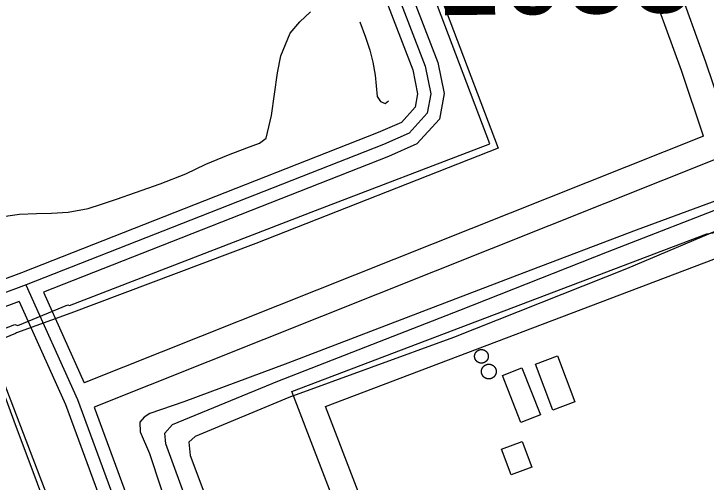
# Model space of a CAD drawing. Extents: x 3694830 to 3732949, y 415201 to 440970.
# Drawn here: x 3713048 to 3713845, y 429572 to 430111 of the extents above; entities that cross this region are included whole.
import ezdxf

# ---------------------------------------------------------------- set-up
doc = ezdxf.new("R2010")
doc.units = 0
for name, color, linetype in [('V-BLDG-OTLN', 7, 'Continuous'), ('V-DOMW-TANK', 7, 'Continuous'), ('V-ROAD-CNTR', 7, 'Continuous'), ('V-SITE-VEGE', 7, 'Continuous'), ('V-SURV-IDEN', 7, 'Continuous'), ('V-TOPO-SHOR', 7, 'Continuous'), ('V-UTIL-LINE', 7, 'Continuous')]:
    doc.layers.add(name, color=color, linetype=linetype)

msp = doc.modelspace()

# ---------------------------------------------------------------- linework, layer by layer
at = {"layer": 'V-BLDG-OTLN'}
for points in [[(3713668.21, 429654.56), (3713648.28, 429707.23), (3713673.62, 429716.82), (3713693.55, 429664.14)], [(3713631.47, 429640.12), (3713610.16, 429694.18), (3713632.54, 429703), (3713653.85, 429648.94)], [(3713620.23, 429579.92), (3713609.23, 429609.72), (3713632.89, 429618.45), (3713643.89, 429588.65)]]:
    msp.add_lwpolyline(points, close=True, dxfattribs=at)
at = {"layer": 'V-DOMW-TANK'}
for points in [[(3713583.46, 429708.99), (3713583.33, 429709.04), (3713583.2, 429709.09), (3713583.07, 429709.14), (3713582.94, 429709.19), (3713582.82, 429709.24), (3713582.69, 429709.3), (3713582.57, 429709.35), (3713582.45, 429709.42), (3713582.32, 429709.48), (3713582.2, 429709.54), (3713582.08, 429709.61), (3713581.96, 429709.67), (3713581.85, 429709.75), (3713581.73, 429709.82), (3713581.62, 429709.9), (3713581.5, 429709.97), (3713581.39, 429710.05), (3713581.28, 429710.13), (3713581.17, 429710.21), (3713581.06, 429710.3), (3713580.96, 429710.38), (3713580.85, 429710.47), (3713580.75, 429710.56), (3713580.65, 429710.65), (3713580.55, 429710.75), (3713580.45, 429710.84), (3713580.35, 429710.94), (3713580.26, 429711.04), (3713580.16, 429711.14), (3713580.07, 429711.24), (3713579.98, 429711.34), (3713579.89, 429711.45), (3713579.81, 429711.55), (3713579.72, 429711.66), (3713579.64, 429711.77), (3713579.56, 429711.88), (3713579.48, 429711.99), (3713579.41, 429712.11), (3713579.33, 429712.22), (3713579.26, 429712.34), (3713579.19, 429712.46), (3713579.12, 429712.57), (3713579.05, 429712.69), (3713578.99, 429712.82), (3713578.93, 429712.94), (3713578.87, 429713.06), (3713578.81, 429713.18), (3713578.75, 429713.31), (3713578.7, 429713.44), (3713578.65, 429713.56), (3713578.6, 429713.69), (3713578.55, 429713.82), (3713578.51, 429713.95), (3713578.47, 429714.08), (3713578.43, 429714.21), (3713578.39, 429714.34), (3713578.35, 429714.47), (3713578.32, 429714.61), (3713578.29, 429714.74), (3713578.26, 429714.87), (3713578.23, 429715.01), (3713578.21, 429715.14), (3713578.19, 429715.28), (3713578.17, 429715.41), (3713578.16, 429715.55), (3713578.14, 429715.69), (3713578.13, 429715.82), (3713578.12, 429715.96), (3713578.11, 429716.1), (3713578.11, 429716.23), (3713578.1, 429716.37), (3713578.1, 429716.51), (3713578.11, 429716.64), (3713578.11, 429716.78), (3713578.12, 429716.92), (3713578.13, 429717.05), (3713578.14, 429717.19), (3713578.16, 429717.33), (3713578.17, 429717.46), (3713578.19, 429717.6), (3713578.21, 429717.73), (3713578.24, 429717.87), (3713578.26, 429718), (3713578.29, 429718.14), (3713578.32, 429718.27), (3713578.36, 429718.4), (3713578.39, 429718.53), (3713578.43, 429718.67), (3713578.47, 429718.8), (3713578.51, 429718.93), (3713578.56, 429719.05), (3713578.6, 429719.18), (3713578.65, 429719.31), (3713578.7, 429719.44), (3713578.76, 429719.57), (3713578.81, 429719.69), (3713578.87, 429719.82), (3713578.93, 429719.94), (3713578.99, 429720.06), (3713579.06, 429720.18)], [(3713579.06, 429720.18), (3713579.12, 429720.3), (3713579.19, 429720.42), (3713579.26, 429720.54), (3713579.33, 429720.66), (3713579.41, 429720.77), (3713579.49, 429720.88), (3713579.56, 429720.99), (3713579.65, 429721.1), (3713579.73, 429721.21), (3713579.81, 429721.32), (3713579.9, 429721.43), (3713579.99, 429721.53), (3713580.08, 429721.64), (3713580.17, 429721.74), (3713580.26, 429721.84), (3713580.36, 429721.94), (3713580.45, 429722.03), (3713580.55, 429722.13), (3713580.65, 429722.22), (3713580.75, 429722.31), (3713580.86, 429722.4), (3713580.96, 429722.49), (3713581.07, 429722.58), (3713581.18, 429722.66), (3713581.29, 429722.74), (3713581.4, 429722.82), (3713581.51, 429722.9), (3713581.62, 429722.98), (3713581.74, 429723.05), (3713581.85, 429723.12), (3713581.97, 429723.19), (3713582.09, 429723.26), (3713582.21, 429723.33), (3713582.33, 429723.4), (3713582.45, 429723.46), (3713582.58, 429723.52), (3713582.7, 429723.57), (3713582.83, 429723.63), (3713582.95, 429723.68), (3713583.08, 429723.73), (3713583.21, 429723.79), (3713583.33, 429723.83), (3713583.46, 429723.87), (3713583.6, 429723.92), (3713583.73, 429723.96), (3713583.86, 429723.99), (3713583.99, 429724.03), (3713584.12, 429724.06), (3713584.25, 429724.09), (3713584.39, 429724.12), (3713584.52, 429724.15), (3713584.66, 429724.17), (3713584.79, 429724.19), (3713584.93, 429724.21), (3713585.06, 429724.23), (3713585.2, 429724.24), (3713585.34, 429724.26), (3713585.48, 429724.27), (3713585.61, 429724.27), (3713585.75, 429724.28), (3713585.89, 429724.28), (3713586.02, 429724.28), (3713586.16, 429724.28), (3713586.3, 429724.27), (3713586.43, 429724.26), (3713586.57, 429724.26), (3713586.71, 429724.24), (3713586.84, 429724.23), (3713586.98, 429724.21), (3713587.11, 429724.19), (3713587.25, 429724.17), (3713587.38, 429724.15), (3713587.52, 429724.12), (3713587.65, 429724.09), (3713587.79, 429724.06), (3713587.92, 429724.03), (3713588.05, 429723.99), (3713588.18, 429723.95), (3713588.31, 429723.92), (3713588.44, 429723.87), (3713588.57, 429723.83), (3713588.7, 429723.78), (3713588.83, 429723.73), (3713588.96, 429723.68), (3713589.08, 429723.63), (3713589.21, 429723.57), (3713589.33, 429723.51), (3713589.45, 429723.45), (3713589.58, 429723.39), (3713589.7, 429723.33), (3713589.82, 429723.26), (3713589.93, 429723.19), (3713590.05, 429723.12), (3713590.17, 429723.05), (3713590.28, 429722.97), (3713590.4, 429722.9), (3713590.51, 429722.82), (3713590.62, 429722.74), (3713590.73, 429722.66), (3713590.84, 429722.57)], [(3713590.84, 429722.57), (3713590.94, 429722.49), (3713591.05, 429722.4), (3713591.15, 429722.31), (3713591.25, 429722.22), (3713591.35, 429722.12), (3713591.45, 429722.03), (3713591.55, 429721.93), (3713591.64, 429721.83), (3713591.74, 429721.73), (3713591.83, 429721.63), (3713591.92, 429721.53), (3713592.01, 429721.42), (3713592.09, 429721.31), (3713592.17, 429721.21), (3713592.26, 429721.1), (3713592.34, 429720.99), (3713592.42, 429720.87), (3713592.49, 429720.76), (3713592.57, 429720.65), (3713592.64, 429720.53), (3713592.71, 429720.41), (3713592.78, 429720.29), (3713592.85, 429720.17), (3713592.91, 429720.05), (3713592.97, 429719.93), (3713593.03, 429719.81), (3713593.09, 429719.68), (3713593.15, 429719.56), (3713593.2, 429719.43), (3713593.25, 429719.3), (3713593.3, 429719.18), (3713593.35, 429719.05), (3713593.39, 429718.92), (3713593.43, 429718.79), (3713593.47, 429718.66), (3713593.51, 429718.53), (3713593.55, 429718.39), (3713593.58, 429718.26), (3713593.61, 429718.13), (3713593.64, 429717.99), (3713593.66, 429717.86), (3713593.69, 429717.72), (3713593.71, 429717.59), (3713593.73, 429717.45), (3713593.75, 429717.32), (3713593.76, 429717.18), (3713593.77, 429717.05), (3713593.78, 429716.91), (3713593.79, 429716.77), (3713593.79, 429716.64), (3713593.79, 429716.5), (3713593.79, 429716.36), (3713593.79, 429716.23), (3713593.78, 429716.09), (3713593.78, 429715.95), (3713593.77, 429715.82), (3713593.76, 429715.68), (3713593.74, 429715.54), (3713593.72, 429715.4), (3713593.71, 429715.27)], [(3713593.71, 429715.27), (3713593.69, 429715.14), (3713593.66, 429715), (3713593.64, 429714.87), (3713593.61, 429714.73), (3713593.58, 429714.6), (3713593.54, 429714.47), (3713593.51, 429714.34), (3713593.47, 429714.2), (3713593.43, 429714.07), (3713593.39, 429713.94), (3713593.34, 429713.81), (3713593.3, 429713.68), (3713593.25, 429713.55), (3713593.2, 429713.43), (3713593.14, 429713.3), (3713593.09, 429713.18), (3713593.03, 429713.05), (3713592.97, 429712.93), (3713592.91, 429712.81), (3713592.84, 429712.69), (3713592.78, 429712.57), (3713592.71, 429712.45), (3713592.64, 429712.33), (3713592.56, 429712.21), (3713592.49, 429712.1), (3713592.42, 429711.99), (3713592.33, 429711.88), (3713592.25, 429711.76), (3713592.17, 429711.66), (3713592.08, 429711.55), (3713592, 429711.44), (3713591.91, 429711.34), (3713591.82, 429711.23), (3713591.73, 429711.13), (3713591.64, 429711.03), (3713591.54, 429710.93), (3713591.45, 429710.84), (3713591.35, 429710.74), (3713591.25, 429710.65), (3713591.15, 429710.56), (3713591.04, 429710.47), (3713590.94, 429710.38), (3713590.83, 429710.29), (3713590.72, 429710.21), (3713590.61, 429710.13), (3713590.5, 429710.05), (3713590.39, 429709.97), (3713590.28, 429709.89), (3713590.16, 429709.82), (3713590.05, 429709.74), (3713589.93, 429709.67), (3713589.81, 429709.6), (3713589.69, 429709.54), (3713589.57, 429709.48), (3713589.45, 429709.41), (3713589.32, 429709.35), (3713589.2, 429709.29), (3713589.08, 429709.24), (3713588.95, 429709.18), (3713588.82, 429709.13), (3713588.69, 429709.09), (3713588.56, 429709.04), (3713588.43, 429708.99), (3713588.31, 429708.95), (3713588.17, 429708.91), (3713588.04, 429708.87), (3713587.91, 429708.84), (3713587.78, 429708.8), (3713587.64, 429708.77), (3713587.51, 429708.75), (3713587.38, 429708.72), (3713587.24, 429708.7), (3713587.11, 429708.67), (3713586.97, 429708.66), (3713586.83, 429708.64), (3713586.7, 429708.62), (3713586.56, 429708.61), (3713586.43, 429708.6), (3713586.29, 429708.6), (3713586.15, 429708.59), (3713586.01, 429708.59), (3713585.88, 429708.59), (3713585.74, 429708.59), (3713585.6, 429708.6), (3713585.47, 429708.6), (3713585.33, 429708.61), (3713585.19, 429708.62), (3713585.06, 429708.64), (3713584.92, 429708.66), (3713584.79, 429708.68), (3713584.65, 429708.7), (3713584.52, 429708.72), (3713584.38, 429708.75), (3713584.25, 429708.78), (3713584.12, 429708.81), (3713583.98, 429708.84), (3713583.85, 429708.87), (3713583.72, 429708.91), (3713583.59, 429708.95), (3713583.46, 429708.99)], [(3713586.01, 429699.02), (3713586.01, 429699.17), (3713586.02, 429699.32), (3713586.03, 429699.46), (3713586.04, 429699.61), (3713586.05, 429699.76), (3713586.07, 429699.9), (3713586.08, 429700.05), (3713586.11, 429700.2), (3713586.13, 429700.35), (3713586.16, 429700.49), (3713586.19, 429700.64), (3713586.22, 429700.78), (3713586.25, 429700.92), (3713586.29, 429701.07), (3713586.33, 429701.21), (3713586.37, 429701.35), (3713586.41, 429701.49), (3713586.46, 429701.63), (3713586.51, 429701.77), (3713586.56, 429701.91), (3713586.61, 429702.05), (3713586.67, 429702.19), (3713586.73, 429702.32), (3713586.79, 429702.46), (3713586.85, 429702.59), (3713586.92, 429702.72), (3713586.98, 429702.85), (3713587.06, 429702.98), (3713587.13, 429703.11), (3713587.2, 429703.24), (3713587.28, 429703.37), (3713587.36, 429703.49), (3713587.44, 429703.62), (3713587.52, 429703.74), (3713587.61, 429703.86), (3713587.7, 429703.98), (3713587.79, 429704.1), (3713587.88, 429704.21), (3713587.97, 429704.33), (3713588.07, 429704.44), (3713588.16, 429704.55), (3713588.26, 429704.66), (3713588.37, 429704.77), (3713588.47, 429704.88), (3713588.57, 429704.98), (3713588.68, 429705.08), (3713588.79, 429705.18), (3713588.9, 429705.28), (3713589.01, 429705.38), (3713589.13, 429705.47), (3713589.24, 429705.56), (3713589.36, 429705.66), (3713589.48, 429705.74), (3713589.6, 429705.83), (3713589.72, 429705.91), (3713589.84, 429705.99), (3713589.97, 429706.07), (3713590.09, 429706.15), (3713590.22, 429706.23), (3713590.35, 429706.3), (3713590.48, 429706.37), (3713590.61, 429706.44), (3713590.74, 429706.51), (3713590.87, 429706.57), (3713591.01, 429706.63), (3713591.14, 429706.69), (3713591.28, 429706.75), (3713591.42, 429706.8), (3713591.56, 429706.85), (3713591.7, 429706.9), (3713591.84, 429706.95), (3713591.98, 429707), (3713592.12, 429707.04), (3713592.26, 429707.08), (3713592.4, 429707.12), (3713592.55, 429707.15), (3713592.69, 429707.19), (3713592.84, 429707.22), (3713592.98, 429707.24), (3713593.13, 429707.27), (3713593.27, 429707.29), (3713593.42, 429707.31), (3713593.57, 429707.33), (3713593.72, 429707.34), (3713593.86, 429707.35), (3713594.01, 429707.36), (3713594.16, 429707.37), (3713594.31, 429707.38), (3713594.45, 429707.38), (3713594.6, 429707.38), (3713594.75, 429707.37), (3713594.9, 429707.37), (3713595.04, 429707.36), (3713595.19, 429707.35), (3713595.34, 429707.34), (3713595.49, 429707.32), (3713595.63, 429707.3), (3713595.78, 429707.28), (3713595.93, 429707.26), (3713596.07, 429707.23)], [(3713596.07, 429707.23), (3713596.22, 429707.2), (3713596.36, 429707.17), (3713596.51, 429707.13), (3713596.65, 429707.1), (3713596.79, 429707.06), (3713596.93, 429707.02), (3713597.08, 429706.97), (3713597.22, 429706.92), (3713597.35, 429706.88), (3713597.49, 429706.83), (3713597.63, 429706.77), (3713597.77, 429706.72), (3713597.9, 429706.66), (3713598.04, 429706.6), (3713598.17, 429706.53), (3713598.31, 429706.47), (3713598.44, 429706.4), (3713598.57, 429706.33), (3713598.7, 429706.26), (3713598.82, 429706.18), (3713598.95, 429706.11), (3713599.08, 429706.03), (3713599.2, 429705.94), (3713599.32, 429705.86), (3713599.44, 429705.78), (3713599.56, 429705.69), (3713599.68, 429705.6), (3713599.79, 429705.51), (3713599.91, 429705.41), (3713600.02, 429705.32), (3713600.13, 429705.22), (3713600.24, 429705.12), (3713600.35, 429705.02), (3713600.46, 429704.92), (3713600.56, 429704.81), (3713600.66, 429704.7), (3713600.77, 429704.59), (3713600.86, 429704.48), (3713600.96, 429704.37), (3713601.05, 429704.26), (3713601.14, 429704.14), (3713601.23, 429704.03), (3713601.32, 429703.91), (3713601.41, 429703.79), (3713601.49, 429703.67), (3713601.58, 429703.54), (3713601.66, 429703.42), (3713601.73, 429703.29), (3713601.81, 429703.17), (3713601.88, 429703.04), (3713601.95, 429702.91), (3713602.02, 429702.78), (3713602.09, 429702.64), (3713602.15, 429702.51), (3713602.21, 429702.38), (3713602.27, 429702.24), (3713602.33, 429702.11), (3713602.39, 429701.97), (3713602.44, 429701.83), (3713602.49, 429701.69)], [(3713595.84, 429690.53), (3713595.69, 429690.51), (3713595.54, 429690.49), (3713595.4, 429690.47), (3713595.25, 429690.46), (3713595.1, 429690.45), (3713594.96, 429690.44), (3713594.81, 429690.43), (3713594.66, 429690.43), (3713594.51, 429690.42), (3713594.37, 429690.43), (3713594.22, 429690.43), (3713594.07, 429690.43), (3713593.92, 429690.44), (3713593.77, 429690.46), (3713593.63, 429690.47), (3713593.48, 429690.48), (3713593.33, 429690.51), (3713593.19, 429690.53), (3713593.04, 429690.55), (3713592.9, 429690.58), (3713592.75, 429690.6), (3713592.61, 429690.64), (3713592.46, 429690.67), (3713592.32, 429690.71), (3713592.17, 429690.75), (3713592.03, 429690.79), (3713591.89, 429690.83), (3713591.75, 429690.88), (3713591.61, 429690.93), (3713591.47, 429690.98), (3713591.33, 429691.03), (3713591.2, 429691.09), (3713591.06, 429691.15), (3713590.93, 429691.21), (3713590.79, 429691.27), (3713590.66, 429691.34), (3713590.53, 429691.4), (3713590.4, 429691.47), (3713590.27, 429691.55), (3713590.14, 429691.62), (3713590.02, 429691.7), (3713589.89, 429691.78), (3713589.77, 429691.86), (3713589.65, 429691.94), (3713589.52, 429692.02), (3713589.41, 429692.11), (3713589.29, 429692.21), (3713589.17, 429692.3), (3713589.06, 429692.39), (3713588.94, 429692.48), (3713588.83, 429692.58), (3713588.72, 429692.68), (3713588.62, 429692.78), (3713588.51, 429692.89), (3713588.41, 429692.99), (3713588.3, 429693.1), (3713588.2, 429693.21), (3713588.1, 429693.32), (3713588.01, 429693.43), (3713587.91, 429693.54), (3713587.82, 429693.66), (3713587.73, 429693.78), (3713587.64, 429693.9), (3713587.56, 429694.01), (3713587.47, 429694.14), (3713587.39, 429694.26), (3713587.31, 429694.39), (3713587.23, 429694.51), (3713587.16, 429694.64), (3713587.08, 429694.77), (3713587.01, 429694.9), (3713586.94, 429695.03), (3713586.88, 429695.16), (3713586.81, 429695.29), (3713586.75, 429695.43), (3713586.69, 429695.56), (3713586.64, 429695.7), (3713586.58, 429695.84), (3713586.53, 429695.97), (3713586.48, 429696.11), (3713586.43, 429696.25), (3713586.39, 429696.39), (3713586.34, 429696.54), (3713586.3, 429696.68), (3713586.27, 429696.82), (3713586.23, 429696.97), (3713586.2, 429697.11), (3713586.17, 429697.25), (3713586.14, 429697.4), (3713586.12, 429697.54), (3713586.09, 429697.69), (3713586.07, 429697.84), (3713586.06, 429697.98), (3713586.04, 429698.13), (3713586.03, 429698.28), (3713586.02, 429698.43), (3713586.01, 429698.58), (3713586.01, 429698.73), (3713586.01, 429698.87), (3713586.01, 429699.02)], [(3713602.49, 429701.69), (3713602.54, 429701.55), (3713602.58, 429701.41), (3713602.62, 429701.27), (3713602.66, 429701.12), (3713602.7, 429700.98), (3713602.74, 429700.84), (3713602.77, 429700.69), (3713602.8, 429700.55), (3713602.83, 429700.4), (3713602.85, 429700.26), (3713602.87, 429700.11), (3713602.89, 429699.96), (3713602.91, 429699.82), (3713602.92, 429699.67), (3713602.94, 429699.52), (3713602.95, 429699.37), (3713602.95, 429699.23), (3713602.96, 429699.08), (3713602.96, 429698.93), (3713602.96, 429698.78), (3713602.96, 429698.64), (3713602.95, 429698.49), (3713602.94, 429698.34), (3713602.93, 429698.19), (3713602.92, 429698.04), (3713602.9, 429697.9), (3713602.88, 429697.75), (3713602.86, 429697.6), (3713602.84, 429697.46), (3713602.81, 429697.31), (3713602.78, 429697.17), (3713602.75, 429697.02), (3713602.71, 429696.88), (3713602.68, 429696.74), (3713602.64, 429696.59), (3713602.6, 429696.45), (3713602.55, 429696.31), (3713602.51, 429696.17), (3713602.46, 429696.03), (3713602.41, 429695.89), (3713602.35, 429695.75), (3713602.3, 429695.62), (3713602.24, 429695.48), (3713602.18, 429695.35), (3713602.12, 429695.21), (3713602.05, 429695.08), (3713601.98, 429694.95), (3713601.91, 429694.82), (3713601.84, 429694.69), (3713601.77, 429694.56), (3713601.69, 429694.43), (3713601.61, 429694.31), (3713601.53, 429694.19), (3713601.44, 429694.06), (3713601.36, 429693.94), (3713601.27, 429693.82), (3713601.18, 429693.71), (3713601.09, 429693.59), (3713601, 429693.48), (3713600.9, 429693.36), (3713600.8, 429693.25), (3713600.7, 429693.14), (3713600.6, 429693.03), (3713600.5, 429692.93), (3713600.39, 429692.82), (3713600.29, 429692.72), (3713600.18, 429692.62), (3713600.07, 429692.52), (3713599.95, 429692.43), (3713599.84, 429692.33), (3713599.73, 429692.24), (3713599.61, 429692.15), (3713599.49, 429692.06), (3713599.37, 429691.98), (3713599.25, 429691.89), (3713599.12, 429691.81), (3713599, 429691.73), (3713598.88, 429691.65), (3713598.75, 429691.58), (3713598.62, 429691.5), (3713598.49, 429691.43), (3713598.36, 429691.36), (3713598.23, 429691.29), (3713598.09, 429691.23), (3713597.96, 429691.17), (3713597.82, 429691.11), (3713597.69, 429691.05), (3713597.55, 429691), (3713597.41, 429690.95), (3713597.27, 429690.9), (3713597.13, 429690.85), (3713596.99, 429690.8), (3713596.85, 429690.76), (3713596.71, 429690.72), (3713596.56, 429690.68), (3713596.42, 429690.65), (3713596.27, 429690.62), (3713596.13, 429690.59), (3713595.98, 429690.56), (3713595.84, 429690.53)]]:
    msp.add_lwpolyline(points, dxfattribs=at)
at = {"layer": 'V-ROAD-CNTR'}
for points in [[(3713080.69, 431217.91), (3713205.55, 430879), (3713355.02, 430482.48), (3713521.28, 430050.42), (3713527.68, 430018.82), (3713523.63, 429996.3), (3713502.77, 429973.44), (3713473.07, 429960.19), (3713062.03, 429798.72), (3712667.21, 429651.36), (3712596.55, 429627.1), (3712567.87, 429622.45), (3712546.9, 429632.37), (3712526.25, 429653.63), (3712513.02, 429679.17), (3712351.21, 430095.72), (3712203.17, 430491.44), (3712064.76, 430847.73), (3711995.73, 431034.14), (3711802.04, 431547.46), (3711744.25, 431697.06), (3711680.73, 431856.27)], [(3714228.5, 431656.47), (3714320.7, 431440.39), (3714391.61, 431247.68), (3714420.21, 431164.6), (3714433.83, 431084.25), (3714432.42, 430966.79), (3714429.87, 430831.23), (3714423.43, 430751.73), (3714406.65, 430675.58), (3714362.06, 430507.16), (3714317.04, 430319.62), (3714294.54, 430209.93), (3714278.66, 430136.44), (3714239.86, 430091.9), (3714189.3, 430066.05), (3714117.45, 430041.39), (3714032.28, 430008.47), (3713858.87, 429944.44), (3713140.18, 429658.02)], [(3713094.69, 431223.3), (3713219.61, 430884.24), (3713369.04, 430487.82), (3713535.74, 430054.63), (3713542.95, 430018.99), (3713537.62, 429989.39), (3713511.74, 429961.02), (3713478.87, 429946.35), (3713081.85, 429790.4)], [(3713346.52, 430462.79), (3713506.83, 430046.2), (3713512.41, 430018.66), (3713509.63, 430003.22), (3713493.8, 429985.86), (3713467.27, 429974.03), (3713056.66, 429812.73), (3712662.15, 429665.48), (3712592.89, 429641.7), (3712570.07, 429638), (3712555.77, 429644.77), (3712538.55, 429662.49), (3712526.71, 429685.35), (3712370.01, 430088.75)], [(3713841.37, 429969.76), (3713816.05, 430045.39), (3713773.71, 430162.75)], [(3713869.47, 429980.33), (3713844.39, 430055.24), (3713811.56, 430146.25)], [(3713841.7, 429969.89), (3713128.85, 429685.8)], [(3713524.93, 429266.49), (3713367.9, 429676.1), (3713845.46, 429857.38), (3713870.17, 429861.88), (3713895.87, 429848.02), (3713912.98, 429815.56), (3714007.22, 429563.91)], [(3713553.03, 429277.01), (3713406.68, 429658.73), (3713853.54, 429828.36), (3713865.19, 429830.48), (3713873.59, 429825.95), (3713885.55, 429803.26), (3713983.55, 429541.56), (3714016.35, 429456.24)], [(3713061.72, 429798.61), (3713121.05, 429666.54), (3713336.61, 429080.74)], [(3713081.85, 429790.4), (3713128.85, 429685.8)], [(3713053.8, 429779.64), (3712672.27, 429637.24), (3712616.46, 429618.08)], [(3713053.8, 429779.64), (3713107.16, 429660.87), (3713317.49, 429089.25)], [(3713140.18, 429658.02), (3713350.69, 429085.92)]]:
    msp.add_lwpolyline(points, dxfattribs=at)
at = {"layer": 'V-SITE-VEGE'}
for points in [[(3713651.86, 428463.03), (3713648.43, 428474.35), (3713642.77, 428481.52), (3713566.22, 428669.81), (3713502.35, 428855.3), (3713426.65, 429052.83), (3713379.7, 429181.5), (3713361.34, 429218.71), (3713359.99, 429230.02), (3713357.26, 429243.41), (3713353.14, 429258.42), (3713344.69, 429286.84), (3713295.19, 429413.9), (3713257.87, 429518.78), (3713222.6, 429615.8), (3713221.71, 429627.8), (3713230.28, 429637.93), (3713351.8, 429687.9), (3713561.12, 429769.48), (3713731.15, 429836.62), (3713881.09, 429895.05)], [(3713924.46, 429889.62), (3713752.79, 429817.17), (3713553.87, 429738.11), (3713364.45, 429669.18), (3713256.54, 429624.01), (3713249.37, 429617.57), (3713250.95, 429602.34), (3713319.67, 429418.22), (3713372.13, 429280.53), (3713417.96, 429162.01), (3713486.04, 428997.97), (3713540.55, 428852.66), (3713593.92, 428705.51), (3713663.79, 428522.54), (3713677.05, 428477.96), (3713678.87, 428466.41)]]:
    msp.add_lwpolyline(points, dxfattribs=at)
at = {"layer": 'V-TOPO-SHOR'}
for points in [[(3713029.99, 429876.55), (3713054.18, 429880.17), (3713073.76, 429881.04), (3713091.26, 429881.22), (3713110.37, 429882.55), (3713133.41, 429886.63), (3713148.62, 429891.65), (3713166.14, 429897.59), (3713188.03, 429904.9), (3713216.39, 429915.18), (3713245.89, 429926.61), (3713268.95, 429937.83), (3713294.77, 429948.58), (3713315.98, 429956.58), (3713330.73, 429961.84), (3713338.11, 429967.57), (3713344.4, 429993.57), (3713351.22, 430043.06), (3713354.96, 430062.62), (3713365.85, 430088.61), (3713376.94, 430101.48), (3713389.41, 430112.96)], [(3713446.02, 430101.74), (3713452.42, 430084), (3713457.44, 430069.02), (3713461.09, 430055.19), (3713463.81, 430040.21), (3713464.7, 430027.78), (3713465.81, 430015.8), (3713469.94, 430009.8), (3713475, 430007.48), (3713479.16, 430010.7)], [(3713873.18, 429902.12), (3713764.07, 429861.55), (3713634.61, 429812.49), (3713517.4, 429767.79), (3713362.98, 429708.41), (3713243.46, 429664.17), (3713204.4, 429650.42), (3713197.92, 429646.52), (3713192.82, 429640.53), (3713193.26, 429629.67), (3713203.81, 429604.7), (3713229.91, 429525.42), (3713272.32, 429413.07), (3713310.61, 429315.05), (3713346.6, 429217.49), (3713408.29, 429064.91), (3713469.53, 428913.94), (3713511.69, 428796.51), (3713560.49, 428658.28), (3713588.17, 428587.26)]]:
    msp.add_lwpolyline(points, dxfattribs=at)
at = {"layer": 'V-UTIL-LINE'}
for points in [[(3712643.29, 429597.09), (3712951.38, 429714.01), (3713000.51, 429732.54), (3712999.14, 429733.93), (3713048.96, 429753.15), (3713052.42, 429751.76), (3713109.87, 429775.79), (3713111.94, 429775.1), (3713395, 429884.23), (3713595.71, 429961.1), (3713517.48, 430168.03), (3713406.31, 430464.93), (3713295.8, 430752.15), (3713269.04, 430825.51), (3713297.56, 430889.73), (3713191.87, 431166.56), (3713150.44, 431184.65), (3713147.7, 431192.26), (3713142.22, 431210.95), (3713138.08, 431215.1), (3713023.89, 431172.56), (3713024.49, 431164.43)], [(3713462.63, 430332.73), (3713605.38, 429956.23), (3713326.46, 429846.4), (3713113.3, 429766.1), (3713113.3, 429766.1), (3713051.01, 429743.46), (3713049.63, 429742.78), (3713021.25, 429731.1), (3713026.73, 429713.8), (3713030.84, 429699.27), (3713137.22, 429421.74), (3713137.22, 429420.36), (3713149.59, 429393.37), (3713148.2, 429391.29), (3713157.81, 429367.07), (3713160.57, 429364.3), (3713259.38, 429099.23), (3713053.14, 429020.3), (3713051.07, 429021), (3713023.39, 429012.09), (3713018.55, 429010.03), (3712857.98, 428950.33), (3712831.23, 429023)], [(3713051.3, 429025.2), (3713253.39, 429102.76), (3713155.94, 429362.29), (3713153.87, 429362.99), (3713143.58, 429390.67), (3713143.58, 429392.05), (3713132.59, 429417.66), (3713129.84, 429423.2), (3713048.18, 429641.9), (3713023.48, 429709.02), (3713020.04, 429715.95), (3713013.85, 429727.03), (3712999.33, 429724.3), (3713000.7, 429722.92), (3712804.15, 429648.8), (3712646.35, 429589.09)]]:
    msp.add_lwpolyline(points, dxfattribs=at)

# ---------------------------------------------------------------- texts
at = {"layer": 'V-SURV-IDEN'}
msp.add_text('1058+86.6', height=100, rotation=0.67823, dxfattribs=at).set_placement((3713533.96, 430109.11))

doc.saveas('drawing.dxf')
